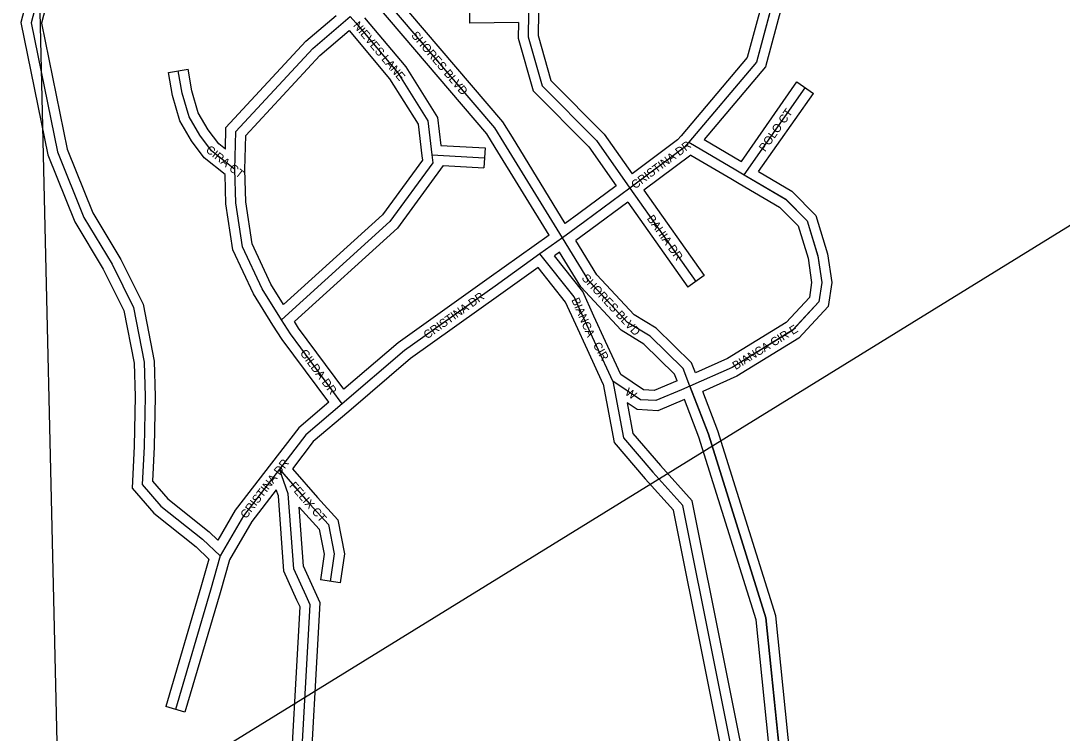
# Model space of a CAD drawing. Extents: x 418523 to 616617, y 1878279 to 2196743.
# Drawn here: x 559885 to 563010, y 1987751 to 1989889 of the extents above; entities that cross this region are included whole.
import ezdxf

# ---------------------------------------------------------------- set-up
doc = ezdxf.new("R2010")
doc.units = 0
for name, color, linetype in [('Level 1', 7, 'Continuous'), ('Level 31', 7, 'Continuous'), ('Level 32', 7, 'Continuous'), ('Level 34', 7, 'Continuous'), ('Level 8', 7, 'Continuous')]:
    doc.layers.add(name, color=color, linetype=linetype)

msp = doc.modelspace()

# ---------------------------------------------------------------- linework, layer by layer
at = {"layer": 'Level 1'}
for p, q in [((560001.018, 1987404.286), (559887.507, 1992301.411)), ((563464.574, 1989540.328), (560001.018, 1987404.286))]:
    msp.add_line(p, q, dxfattribs=at)
at = {"layer": 'Level 31'}
for p, q in [((562056.134, 1989427.351), (562238.857, 1989688.716)), ((561510.432, 1989238.198), (561334.505, 1989524.486)), ((561118.416, 1989487.224), (561276.343, 1989477.724)), ((561713.17, 1989387.502), (561911.002, 1989107.342)), ((561510.432, 1989238.198), (561443.066, 1989189.641))]:
    msp.add_line(p, q, dxfattribs=at)
for points in [[(560008.774, 1990145.423), (559995.081, 1990124.366), (559962.87, 1990056.811), (559942.38, 1989983.406), (559915.794, 1989883.471), (559995.024, 1989495.968), (560073.802, 1989299.388), (560158.754, 1989158.431), (560223.119, 1989029.165), (560255.043, 1988864.708), (560257.946, 1988761.786), (560255.018, 1988611.967), (560249.328, 1988497.43), (560304.983, 1988432.917), (560430.643, 1988332.948), (560483.164, 1988282.99)], [(562168.734, 1990049.642), (562092.521, 1989765.095), (561889.553, 1989524.875)], [(561334.505, 1989524.486), (561307.659, 1989568.194), (560959.828, 1989976.026)], [(560527.414, 1989442.939), (560530.249, 1989557.483), (560761.477, 1989806.713), (560873.684, 1989902.064)], [(560873.684, 1989902.064), (560890.128, 1989883.111), (561015.973, 1989733.321), (561106.629, 1989589.442), (561118.416, 1989487.224)], [(561408.142, 1989914.862), (561407.954, 1989841.768), (561449.124, 1989694.745), (561612.677, 1989530.314), (561713.17, 1989387.502)], [(560527.414, 1989442.939), (560457.147, 1989498.761), (560422.064, 1989545.764), (560389.858, 1989601.487), (560369.425, 1989672.091), (560357.549, 1989739.397)], [(561889.553, 1989524.875), (561876.192, 1989509.635), (561713.17, 1989387.502)], [(561889.553, 1989524.875), (562031.115, 1989441.961), (562056.134, 1989427.351)], [(561118.416, 1989487.224), (561121.209, 1989463.216), (560992.617, 1989287.176), (560667.067, 1988992.004)], [(560667.067, 1988992.004), (560609.264, 1989084.524), (560550.599, 1989210.866), (560530.326, 1989342.926), (560527.414, 1989442.939)], [(562056.134, 1989427.351), (562180.277, 1989353.938), (562244.816, 1989289.406), (562276.897, 1989183.5), (562288.429, 1989104.194), (562279.717, 1989045.667), (562200.839, 1988960.409), (562019.449, 1988848.867), (561893.069, 1988792.826)], [(561713.17, 1989387.502), (561577.798, 1989286.755), (561510.432, 1989238.198)], [(561893.069, 1988792.826), (561872.588, 1988845.608), (561773.244, 1988942.596), (561706.109, 1988983.861), (561589.709, 1989108.896), (561510.432, 1989238.198)], [(561443.066, 1989189.641), (561308.337, 1989093.256), (561036.334, 1988899.405), (560849.74, 1988739.88)], [(561661.885, 1988807.602), (561612.679, 1988913.916), (561577.669, 1988990.011), (561545.499, 1989060.643), (561443.066, 1989189.641)], [(560849.74, 1988739.88), (560693.916, 1988949.387), (560667.067, 1988992.004)], [(561893.069, 1988792.826), (561867.349, 1988781.618), (561791.144, 1988749.448), (561744.209, 1988752.116), (561661.885, 1988807.602)], [(561661.885, 1988807.602), (561694.117, 1988637.329), (561781.712, 1988534.552), (561871.85, 1988434.316)], [(562084.349, 1987065.332), (562141.088, 1987298.655), (562164.87, 1987668.431), (562120.925, 1988096.931), (561948.524, 1988649.039), (561893.069, 1988792.826)], [(560849.74, 1988739.88), (560740.708, 1988647.067), (560661.144, 1988543.268)], [(560661.144, 1988543.268), (560553.574, 1988403.54), (560483.164, 1988282.99)], [(560661.144, 1988543.268), (560752.537, 1988438.661), (560808.201, 1988377.059), (560825.734, 1988289.008), (560813.785, 1988206.489)], [(560741.039, 1988163.04), (560703.823, 1988244.595), (560687.596, 1988469.741), (560661.144, 1988543.268)], [(562084.349, 1987065.332), (562060.695, 1987490.507), (561871.85, 1988434.316)], [(560483.164, 1988282.99), (560454.034, 1988180.515), (560348.749, 1987822.224)], [(561205.983, 1985934.077), (561106.905, 1986259.442), (561090.567, 1986442.767), (560991.125, 1986626.307), (560966.693, 1986868.201), (560992.441, 1987135.058), (560759.682, 1987402.222), (560718.412, 1987510.699), (560753.339, 1988136.097), (560741.039, 1988163.04)]]:
    msp.add_lwpolyline(points, dxfattribs=at)
at = {"layer": 'Level 32'}
for p, q in [((561232.846, 1989882.41), (561232.008, 1989942.406)), ((561378.064, 1989884.438), (561232.846, 1989882.41)), ((560328.004, 1989734.185), (560387.093, 1989744.611)), ((562047.388, 1989467.2), (562214.269, 1989705.905)), ((562214.269, 1989705.905), (562263.445, 1989671.526)), ((562099.272, 1989436.695), (562263.445, 1989671.526)), ((561519.086, 1989281.417), (561360.065, 1989540.192)), ((561145.338, 1989515.659), (561278.144, 1989507.671)), ((561278.144, 1989507.671), (561274.542, 1989447.776)), ((561470.279, 1989246.237), (561308.945, 1989508.779)), ((561895.507, 1989486.62), (561754.503, 1989380.98)), ((561152.354, 1989455.126), (561274.542, 1989447.776)), ((561754.503, 1989380.98), (561935.509, 1989124.647)), ((561706.408, 1989345.07), (561886.496, 1989090.036)), ((561470.279, 1989246.237), (561425.524, 1989213.978)), ((561501.752, 1989194.959), (561486.106, 1989183.681)), ((561935.509, 1989124.647), (561886.496, 1989090.036)), ((560843.476, 1988202.189), (560784.094, 1988210.789)), ((560377.532, 1987813.766), (560319.965, 1987830.682))]:
    msp.add_line(p, q, dxfattribs=at)
for points in [[(559969.616, 1990140.236), (559968.853, 1990139.064), (559934.673, 1990067.379), (559913.435, 1989991.296), (559884.989, 1989884.369), (559966.171, 1989487.314), (560046.856, 1989285.978), (560132.435, 1989143.978), (560194.446, 1989019.444), (560225.123, 1988861.405), (560227.937, 1988761.656), (560225.031, 1988613.005), (560218.768, 1988486.926), (560284.104, 1988411.191), (560410.927, 1988310.296), (560449.349, 1988273.749)], [(560034.103, 1990129.339), (560021.309, 1990109.669), (559991.068, 1990046.244), (559971.325, 1989975.516), (559946.599, 1989882.571), (560023.876, 1989504.622), (560100.749, 1989312.798), (560185.071, 1989172.883), (560251.794, 1989038.885), (560284.963, 1988868.011), (560287.955, 1988761.915), (560285.004, 1988610.929), (560279.887, 1988507.935), (560325.861, 1988454.644), (560450.359, 1988355.6), (560476.377, 1988330.851)], [(562132.394, 1990029.918), (562065.277, 1989779.335), (561866.813, 1989544.445)], [(562199.116, 1990047.115), (562119.765, 1989750.855), (561935.479, 1989532.744)], [(561360.069, 1989540.187), (561331.999, 1989585.886), (561002.075, 1989972.723)], [(561308.941, 1989508.785), (561283.318, 1989550.502), (560956.534, 1989933.656)], [(560498.914, 1989503.896), (560500.539, 1989569.57), (560740.694, 1989828.423), (560831.249, 1989905.371)], [(560916.05, 1989898.896), (561040.262, 1989751.05), (561135.649, 1989599.661), (561145.338, 1989515.658)], [(561438.143, 1989914.785), (561437.966, 1989845.851), (561475.907, 1989710.361), (561635.745, 1989549.663), (561719.919, 1989430.043)], [(561378.064, 1989884.438), (561377.943, 1989837.686), (561422.343, 1989679.129), (561589.609, 1989510.965), (561671.825, 1989394.127)], [(560557.426, 1989443.003), (560559.96, 1989545.396), (560782.259, 1989785.004), (560870.426, 1989859.923)], [(560870.426, 1989859.923), (560991.684, 1989715.593), (561077.607, 1989579.224), (561088.613, 1989483.787)], [(560498.914, 1989503.896), (560478.859, 1989519.827), (560447.158, 1989562.299), (560417.661, 1989613.336), (560398.69, 1989678.886), (560387.093, 1989744.611)], [(560497.833, 1989428.123), (560435.435, 1989477.694), (560396.969, 1989529.229), (560362.054, 1989589.638), (560340.16, 1989665.295), (560328.004, 1989734.185)], [(561866.813, 1989544.446), (561855.698, 1989531.767), (561719.92, 1989430.043)], [(561935.479, 1989532.743), (562046.261, 1989467.858), (562047.388, 1989467.2)], [(561088.616, 1989483.758), (561090.052, 1989471.422), (560970.197, 1989307.344), (560673.499, 1989038.331)], [(561895.507, 1989486.62), (562015.969, 1989416.065), (562041.004, 1989401.445)], [(560641.624, 1988976.109), (560582.836, 1989070.204), (560521.592, 1989202.098), (560500.392, 1989340.203), (560497.833, 1989428.123)], [(560673.499, 1989038.331), (560635.692, 1989098.844), (560579.605, 1989219.632), (560560.259, 1989345.649), (560557.426, 1989443.003)], [(561152.354, 1989455.126), (561152.367, 1989455.01), (561015.037, 1989267.006), (560705.872, 1988986.691)], [(562099.273, 1989436.694), (562198.809, 1989377.832), (562271.348, 1989305.302), (562306.262, 1989190.043), (562318.754, 1989104.142), (562308.027, 1989032.091), (562220.064, 1988937.011), (562033.449, 1988822.258), (561931.338, 1988776.976)], [(561671.825, 1989394.127), (561560.07, 1989310.958), (561519.086, 1989281.417)], [(562041.004, 1989401.445), (562161.744, 1989330.044), (562218.284, 1989273.509), (562247.532, 1989176.956), (562258.105, 1989104.245), (562251.407, 1989059.244), (562181.615, 1988983.807), (562005.448, 1988875.477), (561909.66, 1988833)], [(561706.407, 1989345.07), (561595.525, 1989262.551), (561550.563, 1989230.141)], [(561425.61, 1989214.041), (561290.904, 1989117.672), (561017.845, 1988923.067), (560854.651, 1988783.547)], [(561909.661, 1988833), (561898.202, 1988862.528), (561791.805, 1988966.401), (561725.29, 1989007.286), (561613.715, 1989127.138), (561550.563, 1989230.141)], [(561685.596, 1988827.8), (561639.919, 1988926.487), (561604.948, 1989002.498), (561571.278, 1989076.422), (561486.107, 1989183.681)], [(561854.678, 1988808.834), (561846.973, 1988828.688), (561754.682, 1988918.791), (561686.927, 1988960.437), (561565.704, 1989090.653), (561501.752, 1989194.959)], [(561437.316, 1989148.639), (561325.77, 1989068.841), (561054.824, 1988875.741), (560869.235, 1988717.076)], [(561633.1, 1988798.371), (561585.439, 1988901.346), (561550.389, 1988977.524), (561519.719, 1989044.864), (561437.316, 1989148.639)], [(560808.904, 1988744.515), (560669.151, 1988932.414), (560641.684, 1988976.013)], [(560854.651, 1988783.548), (560718.68, 1988966.361), (560705.872, 1988986.691)], [(561854.678, 1988808.834), (561785.892, 1988779.796), (561754.14, 1988781.601), (561685.597, 1988827.8)], [(561633.101, 1988798.371), (561666.12, 1988623.927), (561759.137, 1988514.789), (561844.047, 1988420.367)], [(562116.27, 1987069.632), (562170.859, 1987294.113), (562194.97, 1987669.003), (562150.461, 1988102.993), (561976.868, 1988658.918), (561931.337, 1988776.976)], [(560808.904, 1988744.516), (560718.835, 1988667.846), (560637.371, 1988561.569)], [(561704.734, 1988742.541), (561722.113, 1988650.73), (561804.286, 1988554.316), (561899.656, 1988448.262)], [(561876.334, 1988752.847), (561796.395, 1988719.101), (561734.276, 1988722.631), (561704.735, 1988742.542)], [(562103.054, 1987269.213), (562111.317, 1987303.196), (562134.77, 1987667.861), (562091.389, 1988090.869), (561920.179, 1988639.16), (561876.334, 1988752.847)], [(560869.187, 1988717.036), (560762.58, 1988626.288), (560699.897, 1988544.51)], [(560637.371, 1988561.569), (560528.634, 1988420.325), (560476.377, 1988330.851)], [(560699.897, 1988544.51), (560774.964, 1988458.588), (560836.009, 1988391.033), (560856.164, 1988289.811), (560843.476, 1988202.189)], [(560651.474, 1988481.525), (560578.514, 1988386.756), (560510.984, 1988271.135)], [(560713.745, 1988150.585), (560674.288, 1988237.053), (560657.969, 1988463.469), (560651.474, 1988481.525)], [(560720.591, 1988429.267), (560780.394, 1988363.085), (560795.305, 1988288.206), (560784.094, 1988210.789)], [(560768.331, 1988175.494), (560733.358, 1988252.137), (560720.591, 1988429.267)], [(562103.054, 1987269.213), (562090.531, 1987494.302), (561899.656, 1988448.262)], [(562053.94, 1987071.86), (562030.859, 1987486.711), (561844.047, 1988420.367)], [(560449.349, 1988273.75), (560425.214, 1988188.846), (560319.965, 1987830.682)], [(560510.984, 1988271.135), (560482.855, 1988172.184), (560377.532, 1987813.766)], [(561220.168, 1985990.482), (561136.512, 1986265.204), (561119.899, 1986451.606), (561020.369, 1986635.309), (560996.839, 1986868.269), (561023.544, 1987145.03), (560785.818, 1987417.893), (560748.722, 1987515.401), (560783.705, 1988141.82), (560768.329, 1988175.498)], [(561170.271, 1985948.366), (561077.299, 1986253.68), (561061.235, 1986433.927), (560961.881, 1986617.306), (560936.546, 1986868.135), (560961.339, 1987125.086), (560733.545, 1987386.551), (560688.102, 1987505.998), (560722.971, 1988130.376), (560713.747, 1988150.581)]]:
    msp.add_lwpolyline(points, dxfattribs=at)
at = {"layer": 'Level 8'}
for points in [[(563062.638, 1990857.109), (562869.635, 1990709.103), (562816.634, 1990682.101), (562609.632, 1990576.096), (562440.628, 1990587.095), (562382.626, 1990581.094), (562358.626, 1990531.092), (562320.628, 1990428.09), (562130.624, 1990402.086), (562139.624, 1990355.086), (562168.63, 1990050.079), (562092.634, 1989765.071), (561889.634, 1989525.063), (562030.638, 1989442.063), (562055.639, 1989427.063), (562180.643, 1989354.063), (562244.646, 1989289.062), (562276.649, 1989183.061)], [(562276.649, 1989183.061), (562288.65, 1989104.059), (562279.651, 1989046.057), (562200.65, 1988960.054), (562019.649, 1988849.049), (561892.646, 1988793.046), (561948.65, 1988649.044), (562120.664, 1988097.033), (562164.673, 1987668.024)]]:
    msp.add_lwpolyline(points, dxfattribs=at)

# ---------------------------------------------------------------- texts
at = {"layer": 'Level 34'}
for s, height, rotation, p in [('NIEVES LANE', 25, 310.034228, (560880.878, 1989874.691)), ('SHORES BLVD', 25, 310.459167, (561055.254, 1989844.879)), ('POLO CT', 25, 55.04125, (562118.487, 1989494.728)), ('CRISTINA DR', 25, 36.839147, (561728.444, 1989383.329)), ('CIRA CT', 25, 321.534097, (560437.897, 1989498.092)), ('BAHIA DR', 25, 305.226322, (561762.634, 1989295.786)), ('SHORES BLVD', 25, 312.950708, (561566.331, 1989115.667)), ('CRISTINA DR', 25, 35.476222, (561104.567, 1988932.686)), ('BIANCA', 24.9992, 293.176731, (561536.675, 1989051.892)), ('BIANCA CIR E', 25, 31.587375, (562030.164, 1988840.786)), ('GILDA DR', 25, 306.639639, (560721.197, 1988891.762)), ('CIR', 25, 300.186189, (561600.971, 1988916.095)), ('W', 25, 326.0184, (561695.806, 1988768.851)), ('CRISTINA DR', 25, 52.408239, (560561.064, 1988392.781)), ('FELIX CT', 25, 311.142181, (560689.143, 1988492.269))]:
    msp.add_text(s, height=height, rotation=rotation, dxfattribs=at).set_placement(p)

doc.saveas('drawing.dxf')
